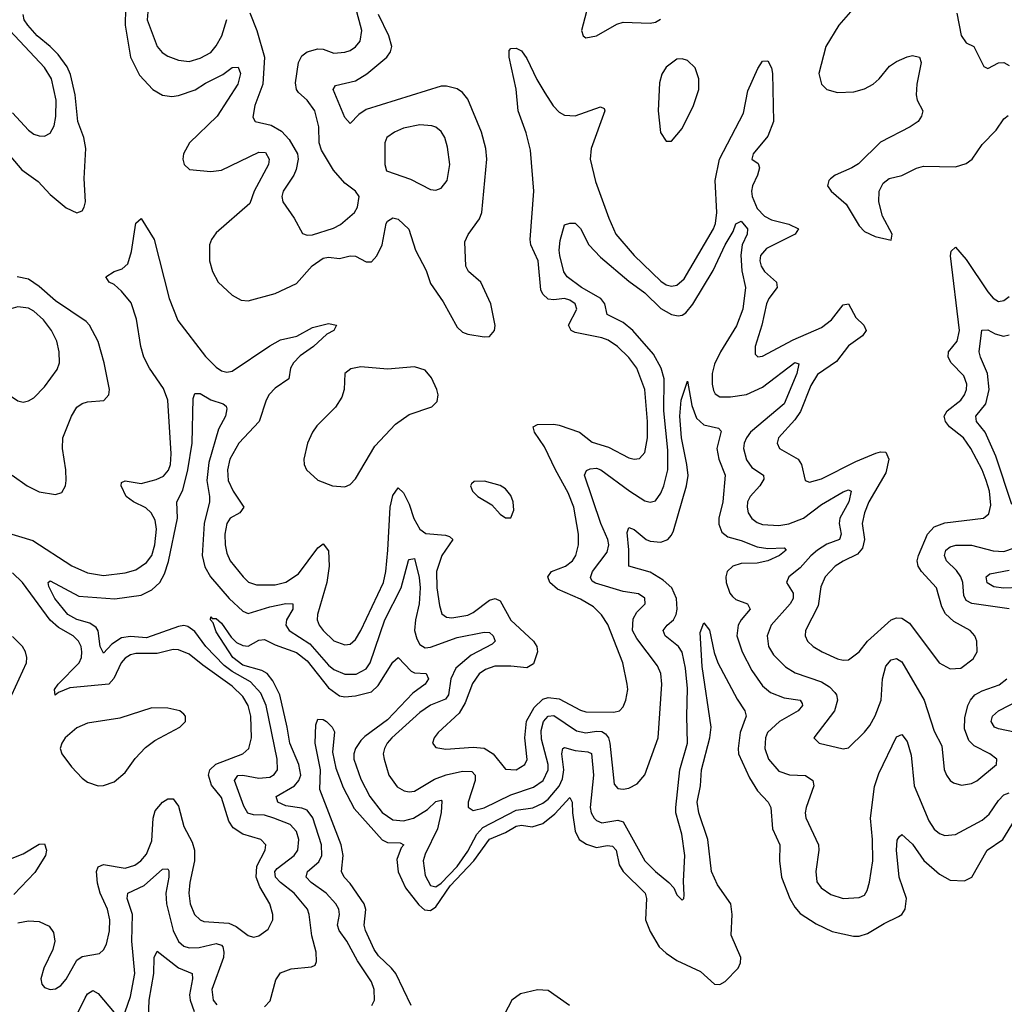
# Model space of a CAD drawing. Header units: inches. Extents: x 1843162 to 1959474, y 907081 to 1016326.
# Tile 396 of 656: x 1903517 to 1907192, y 945315 to 948990. Entities that reach past the tile are written whole.
import ezdxf

# ---------------------------------------------------------------- set-up
doc = ezdxf.new("R2010")
doc.units = ezdxf.units.IN
doc.header["$MEASUREMENT"] = 0
doc.layers.add('B9904', color=7, linetype='Continuous')

msp = doc.modelspace()

# ---------------------------------------------------------------- linework, layer by layer
at = {"layer": 'B9904', "color": 5}
for points, elevation in [([(1905645, 949070), (1905614.3, 948950), (1905620.4, 948930), (1905630, 948922), (1905670, 948930.2), (1905746.1, 948973.9), (1905770, 948981.5), (1905870, 948977.6), (1905890, 948981.5), (1905908.2, 948991.8)], 620), ([(1903997.5, 949050), (1903992.1, 948990), (1904029.4, 948890), (1904048.1, 948868.1), (1904070, 948853.7), (1904110, 948839.3), (1904150, 948834.8), (1904190, 948846.1), (1904230, 948867.8), (1904250, 948892.2), (1904270.9, 948930), (1904290, 948990.7)], 640), ([(1904375.7, 949015.7), (1904402.3, 948950), (1904431.1, 948850), (1904424.5, 948750), (1904394.3, 948670), (1904386.5, 948626.5), (1904395.5, 948610), (1904456, 948596), (1904493.8, 948573.8), (1904522.6, 948542.6), (1904553.5, 948490), (1904556.3, 948470), (1904548.5, 948431.5), (1904540.6, 948410), (1904500.1, 948350), (1904495.5, 948330), (1904498.4, 948310), (1904540.7, 948250), (1904572.2, 948192.2), (1904590, 948186), (1904610, 948186.8), (1904688.2, 948211.8), (1904714.3, 948225.7), (1904766.3, 948270), (1904777.7, 948290), (1904784.2, 948330), (1904769.8, 948349.8), (1904730, 948379.7), (1904688.7, 948428.7), (1904643.7, 948503.7), (1904634.8, 948530), (1904634, 948590), (1904618.4, 948650), (1904590, 948689.8), (1904558.1, 948718.1), (1904549.9, 948730), (1904545.9, 948754.1), (1904557.1, 948830), (1904570, 948855.9), (1904590, 948870.1), (1904630, 948881), (1904650, 948879.8), (1904690, 948865.9), (1904730, 948868.8), (1904750, 948875.5), (1904770.8, 948889.2), (1904787.3, 948910), (1904793.7, 948950), (1904770, 949038.5)], 640), ([(1903463, 948503), (1903524.6, 948430), (1903586.2, 948386.2), (1903630, 948337.8), (1903690, 948288.1), (1903730, 948269.1), (1903750, 948276.4), (1903758, 948290), (1903762.8, 948310), (1903757.1, 948397.1), (1903763.4, 948510), (1903755.8, 948550), (1903733.5, 948610), (1903723.3, 948710), (1903706.2, 948786.2), (1903694.3, 948814.3), (1903660.3, 948860.3), (1903630.8, 948890.8), (1903582.1, 948930), (1903546.7, 948970), (1903534, 948990), (1903529.8, 949010)], 620), ([(1903911.6, 949031.6), (1903910.1, 948970), (1903931, 948850), (1903963.6, 948783.6), (1904013.2, 948730), (1904050, 948708.9), (1904084.1, 948704.1), (1904110, 948707.4), (1904171.4, 948728.6), (1904210, 948753.7), (1904274.5, 948785.5), (1904310, 948811.8), (1904332.8, 948812.8), (1904340.9, 948790), (1904331, 948750), (1904253.8, 948630), (1904150.1, 948530), (1904128.6, 948490), (1904125.6, 948470), (1904130.2, 948450), (1904151, 948431), (1904230, 948423.3), (1904270, 948428.6), (1904410, 948496.3), (1904434, 948494), (1904447.4, 948470), (1904445.9, 948450), (1904391.5, 948350), (1904375.7, 948304.3), (1904250, 948195.2), (1904232.3, 948170), (1904225.6, 948150), (1904224.7, 948090), (1904236.1, 948050), (1904257.8, 948010), (1904310, 947961.5), (1904343.6, 947943.6), (1904370, 947940.5), (1904470, 947968.4), (1904550, 948005.6), (1904608.9, 948071.1), (1904650, 948100.1), (1904670, 948103.8), (1904710, 948099.4), (1904750, 948108.2), (1904770, 948108), (1904810, 948086.7), (1904830, 948086.4), (1904850, 948108.4), (1904869.4, 948150), (1904884.4, 948230), (1904890, 948238.4), (1904910.1, 948250.1), (1904930, 948246), (1904968.8, 948208.8), (1904994.8, 948130), (1905034.6, 948054.6), (1905050, 948005.3), (1905097.2, 947937.2), (1905150, 947842.7), (1905170, 947823.5), (1905190, 947816.8), (1905250, 947806.2), (1905270, 947807.4), (1905289.7, 947830), (1905291.5, 947848.5), (1905274.9, 947930), (1905238, 948010), (1905192.2, 948050), (1905182.6, 948070), (1905178.6, 948161.4), (1905191.2, 948188.8), (1905233.2, 948246.8), (1905241.9, 948270), (1905260.8, 948470), (1905256.6, 948510), (1905240.4, 948570), (1905190, 948694.2), (1905170, 948718.9), (1905150, 948732.2), (1905110, 948742.4), (1905090, 948741.6), (1904810, 948654.9), (1904783, 948637), (1904750, 948603.1), (1904730, 948625.1), (1904686.8, 948730), (1904695.5, 948744.5), (1904770, 948762.5), (1904812.4, 948787.6), (1904887.2, 948850), (1904901.1, 948870), (1904905.4, 948890), (1904894.7, 948930), (1904856.5, 949010)], 620), ([(1906626.6, 949030), (1906575, 948970), (1906525.8, 948890), (1906499.5, 948790), (1906509.3, 948750), (1906530, 948729.2), (1906570, 948718), (1906630, 948721.3), (1906670, 948731.7), (1906703.1, 948750), (1906725.5, 948770), (1906763.6, 948816.4), (1906790, 948834.4), (1906830, 948852.2), (1906850, 948856.2), (1906875.3, 948850), (1906881.6, 948830), (1906866.1, 948750), (1906863, 948710), (1906867.2, 948690), (1906887.8, 948650), (1906883.1, 948630), (1906870, 948610.7), (1906841.1, 948590), (1906730, 948532.7), (1906647.6, 948452.4), (1906623.1, 948436.9), (1906560.3, 948410), (1906543.5, 948396.5), (1906536.5, 948390), (1906531.8, 948370), (1906546.3, 948350), (1906601.5, 948301.5), (1906650, 948221.3), (1906670, 948199.5), (1906710, 948180.9), (1906770, 948167.7), (1906773, 948190), (1906737.3, 948257.3), (1906723.2, 948310), (1906724.8, 948350), (1906740.2, 948379.8), (1906762.9, 948397.1), (1906810, 948408.4), (1906863.9, 948436.1), (1906890, 948443.7), (1907010, 948440.8), (1907050, 948453.1), (1907071.9, 948470), (1907110, 948523.8), (1907162, 948578), (1907190, 948620.2), (1907206.9, 948633.1)], 620), ([(1907015, 949015), (1907031, 948931), (1907050, 948903.7), (1907078.4, 948890), (1907116.1, 948816.1), (1907130, 948808.4), (1907170, 948829.1), (1907190.9, 948830.9), (1907210, 948819.5)], 640), ([(1903490, 948642.4), (1903550, 948577.7), (1903570, 948563.5), (1903590, 948556.5), (1903610, 948555.2), (1903630, 948567.2), (1903645.7, 948594.3), (1903651.5, 948628.5), (1903652.6, 948690), (1903635, 948770), (1903610, 948812.4), (1903442, 948990)], 640), ([(1903458.3, 947078.3), (1903566.1, 947046.1), (1903711.1, 946951.1), (1903770, 946925.2), (1903830, 946915.7), (1903910, 946925.6), (1903950, 946936.4), (1903990, 946963.5), (1904009.6, 946990.4), (1904021.3, 947030), (1904027.9, 947087.9), (1904022.3, 947122.3), (1904007.8, 947150), (1903988.1, 947168.1), (1903942, 947190), (1903913.6, 947210), (1903895, 947250), (1903897.3, 947262.7), (1903910, 947269.3), (1903970, 947259.5), (1904026.4, 947273.6), (1904054, 947286), (1904071.7, 947308.3), (1904079.1, 947330), (1904082, 947370), (1904069.9, 947569.9), (1904053.6, 947613.6), (1904000.7, 947690), (1903980.7, 947730), (1903969.5, 947770.5), (1903952.7, 947872.7), (1903933.3, 947933.3), (1903897.1, 947977.1), (1903870, 948001.3), (1903851.2, 948010), (1903838.7, 948030), (1903869.7, 948050), (1903899.8, 948060.2), (1903920.9, 948079.1), (1903934.5, 948125.5), (1903950, 948230.6), (1903970, 948247.7), (1904018.5, 948170), (1904075.1, 947950), (1904107.1, 947867.1), (1904210, 947733.6), (1904250, 947692.8), (1904270, 947680.1), (1904290, 947674.8), (1904310, 947678.8), (1904450, 947773), (1904490, 947794.7), (1904551.4, 947808.6), (1904610, 947841.7), (1904670, 947855.7), (1904699.5, 947850), (1904688.9, 947830), (1904663.5, 947816.5), (1904613.3, 947770), (1904563.9, 947736.1), (1904539.3, 947710), (1904527.7, 947690), (1904521.4, 947650), (1904470, 947615.4), (1904448.5, 947591.5), (1904436.9, 947570), (1904410.7, 947490), (1904334.6, 947410), (1904301.5, 947350), (1904292, 947310), (1904295.2, 947270), (1904313.3, 947230), (1904353, 947170), (1904338, 947150), (1904302.9, 947130), (1904290.2, 947110), (1904283.1, 947070), (1904283.6, 947030), (1904290, 946999.5), (1904303, 946970), (1904351, 946910), (1904371.1, 946891.1), (1904401.2, 946881.2), (1904470, 946881), (1904510, 946890.1), (1904557.7, 946922.3), (1904630, 947018.5), (1904650, 947033.4), (1904670, 947008.2), (1904671.8, 946950), (1904662.9, 946890), (1904627.9, 946770), (1904627.3, 946750), (1904634.6, 946730), (1904649, 946710), (1904690, 946671.5), (1904730, 946656.3), (1904750, 946659.7), (1904770, 946676.5), (1904790, 946710.2), (1904874.5, 946890), (1904883.5, 946930), (1904891.2, 947010), (1904899.7, 947170), (1904910, 947214), (1904930, 947242.6), (1904950, 947223.6), (1904970, 947182.3), (1904987.8, 947127.8), (1905010, 947088.4), (1905032.7, 947072.7), (1905106.5, 947066.5), (1905121.4, 947061.4), (1905133.4, 947050), (1905092.1, 946990), (1905073, 946930), (1905074.3, 946870), (1905083.3, 946803.3), (1905092, 946772), (1905110, 946759.4), (1905130, 946757.8), (1905190, 946767.7), (1905210, 946777.5), (1905270, 946823.9), (1905292, 946830), (1905310, 946821), (1905350, 946749.4), (1905434.2, 946670), (1905446.7, 946650), (1905450.1, 946630.1), (1905434.5, 946585.5), (1905410, 946570.4), (1905350, 946577.3), (1905290, 946576.6), (1905255.1, 946564.9), (1905231.8, 946548.2), (1905207.5, 946512.5), (1905179.5, 946440.5), (1905157.8, 946402.2), (1905079, 946330), (1905063.6, 946310), (1905057.6, 946290), (1905070, 946273), (1905107.3, 946267.3), (1905210, 946275.1), (1905250, 946271), (1905284.3, 946250), (1905330, 946192.2), (1905370, 946190.1), (1905402.9, 946210), (1905410.8, 946229.2), (1905401.8, 946310), (1905408.4, 946371.6), (1905437.3, 946422.7), (1905470, 946454.1), (1905490, 946460.4), (1905530, 946455.2), (1905610, 946413), (1905630, 946407), (1905734.2, 946405.8), (1905755.1, 946410), (1905770, 946424.9), (1905779.5, 946450), (1905786.4, 946490), (1905784.9, 946510), (1905768.4, 946590), (1905712.3, 946732.3), (1905688.5, 946768.5), (1905658.1, 946798.1), (1905610, 946826.8), (1905524.2, 946864.2), (1905495.2, 946890), (1905487.8, 946910), (1905501.5, 946930), (1905553.8, 946950), (1905580.8, 946970), (1905592.1, 946990), (1905602.8, 947030), (1905603.2, 947070), (1905584.9, 947170), (1905563.8, 947223.8), (1905516.6, 947310), (1905476.3, 947396.3), (1905437.8, 947450), (1905433.3, 947470), (1905450, 947479.2), (1905510, 947480.1), (1905530, 947476.4), (1905606, 947450), (1905653.5, 947413.5), (1905714.4, 947394.4), (1905790, 947355), (1905810, 947350.2), (1905830, 947352.6), (1905850, 947374.9), (1905859.9, 947430), (1905860.6, 947490), (1905849.9, 947609.9), (1905820.7, 947690), (1905790, 947729.9), (1905747.7, 947770), (1905713.4, 947793.4), (1905690, 947802.9), (1905590, 947822.1), (1905575.3, 947830), (1905565.5, 947850), (1905596.1, 947910), (1905589.8, 947930), (1905570, 947943.4), (1905550, 947949.9), (1905510, 947944.3), (1905490, 947947), (1905470, 947966.3), (1905462.5, 947982.5), (1905452.5, 948090), (1905425.3, 948150), (1905422.5, 948170), (1905436.4, 948350), (1905423.2, 948503.2), (1905407.5, 948567.5), (1905377, 948650), (1905370.4, 948730.4), (1905343.4, 948850), (1905344.1, 948875.9), (1905350, 948883), (1905370, 948883.6), (1905390, 948873.6), (1905410, 948845.8), (1905447.2, 948767.2), (1905476.8, 948716.8), (1905508.4, 948668.4), (1905530, 948645.5), (1905550, 948634.1), (1905590, 948631.9), (1905685.1, 948665.1), (1905698.5, 948658.5), (1905701.2, 948650), (1905650.5, 948510), (1905646.7, 948470), (1905666.7, 948386.7), (1905715.4, 948250), (1905742.6, 948190), (1905810.1, 948110), (1905910, 948014.1), (1905930, 948000.8), (1905950, 947995.3), (1905970, 947999.2), (1905996.9, 948023.1), (1906106, 948210), (1906114, 948230), (1906119.6, 948270), (1906113.2, 948390), (1906129.3, 948470), (1906218.3, 948641.7), (1906234.9, 948725.1), (1906271.6, 948808.4), (1906290, 948834.9), (1906310, 948837.1), (1906323.2, 948810), (1906326.8, 948790), (1906330.4, 948610), (1906310, 948554.9), (1906254.2, 948490), (1906249.6, 948469.6), (1906273.7, 948453.7), (1906277.9, 948437.9), (1906271.3, 948410), (1906251.7, 948370), (1906248, 948350), (1906251.3, 948330), (1906270, 948285.5), (1906296.4, 948256.4), (1906323.2, 948243.2), (1906387.4, 948227.4), (1906423.9, 948210), (1906411.1, 948190), (1906304.4, 948135.6), (1906282.6, 948110), (1906280.1, 948090), (1906284.4, 948070), (1906297.4, 948050), (1906341.5, 948010), (1906343.6, 947990), (1906313.4, 947950), (1906305, 947930), (1906287.3, 947850), (1906262, 947770), (1906262, 947742), (1906272.3, 947732.3), (1906290, 947733.8), (1906404.2, 947795.8), (1906510, 947841.5), (1906547.3, 947870), (1906590, 947926.5), (1906610, 947929.1), (1906638.1, 947878.1), (1906668, 947850), (1906676.4, 947830), (1906663, 947810), (1906610, 947772.3), (1906566, 947714), (1906494.6, 947665.4), (1906470, 947625), (1906431.9, 947528.1), (1906410, 947496.4), (1906349.4, 947430), (1906344.1, 947410), (1906352.6, 947390), (1906422.9, 947350), (1906435.5, 947330), (1906448.7, 947270), (1906464.3, 947264.3), (1906510, 947277), (1906638.3, 947341.7), (1906712.4, 947372.4), (1906730, 947377), (1906750, 947375.4), (1906761.6, 947350), (1906750, 947299.3), (1906687, 947190), (1906669.6, 947150), (1906661.9, 947110), (1906670.5, 947050), (1906663, 947017), (1906644.5, 946995.5), (1906590, 946969.3), (1906561, 946950), (1906523, 946910), (1906506.7, 946873.3), (1906497.1, 946802.9), (1906450.2, 946710), (1906448.4, 946690), (1906456.9, 946670), (1906479, 946650), (1906511.6, 946630), (1906570, 946603.9), (1906590, 946599), (1906610, 946601.1), (1906649.9, 946630.1), (1906681.6, 946670), (1906769.5, 946750.5), (1906790, 946757.7), (1906810, 946756.6), (1906838.2, 946738.2), (1906949.5, 946589.5), (1906990, 946567.2), (1907030, 946570.2), (1907076.1, 946603.9), (1907090.8, 946630), (1907089.8, 946670), (1907081.5, 946690), (1907064.4, 946710), (1907003.3, 946743.3), (1906972.4, 946772.4), (1906958.6, 946798.6), (1906938.5, 946870), (1906883.2, 946930), (1906870.5, 946950), (1906866.9, 946970), (1906871.3, 946990), (1906904.9, 947070), (1906930, 947097.4), (1906970, 947111.7), (1907114.5, 947130), (1907134.6, 947145.4), (1907141.3, 947178.7), (1907136.7, 947230), (1907124.6, 947270), (1907109, 947310), (1907067.6, 947390), (1907039.6, 947430), (1906987, 947470), (1906972.2, 947490), (1906967.8, 947510), (1906978.8, 947530), (1907029.4, 947570), (1907044.1, 947590), (1907050.9, 947610), (1907051.8, 947630), (1907040.9, 947660.9), (1906994.3, 947710), (1906982.6, 947730), (1906984, 947750), (1907016, 947790), (1907024.3, 947830), (1906991.6, 948108.4), (1906993.7, 948126.3), (1907010, 948141.3), (1907050, 948095), (1907130, 947974.2), (1907150, 947950.2), (1907170, 947938.7), (1907190, 947941.6), (1907210, 947956.8)], 580), ([(1904430, 945305.5), (1904451.7, 945328.3), (1904473.3, 945406.7), (1904490, 945432), (1904530, 945447.9), (1904605.6, 945454.4), (1904619.1, 945460.9), (1904624.8, 945475.2), (1904623.8, 945510), (1904606.9, 945570), (1904597.3, 945650), (1904590.5, 945670), (1904541.6, 945730), (1904489.9, 945770), (1904471.3, 945790), (1904469.1, 945810), (1904478.1, 945821.9), (1904540.8, 945870), (1904554.8, 945890), (1904558.5, 945930), (1904550, 945959.8), (1904525.8, 945985.8), (1904464.8, 946010), (1904430, 946020.3), (1904390, 946021.6), (1904368.7, 946028.7), (1904354, 946054), (1904318, 946150), (1904331, 946169), (1904350, 946170.4), (1904410, 946158.4), (1904450, 946162.7), (1904467.1, 946172.9), (1904478.8, 946190), (1904477.4, 946230), (1904436.4, 946430), (1904416.3, 946476.3), (1904378.2, 946518.2), (1904310, 946557.1), (1904279.8, 946580.2), (1904212.1, 946650), (1904170, 946706.6), (1904145, 946725), (1904130, 946728.6), (1904110, 946725.6), (1903990, 946682.8), (1903930, 946688.3), (1903896.7, 946683.3), (1903860.6, 946659.4), (1903830, 946626), (1903817.2, 946650), (1903809.6, 946709.6), (1903801.9, 946721.9), (1903778, 946738), (1903730, 946751.8), (1903695.9, 946770), (1903647.8, 946830), (1903625.7, 946874.3), (1903622.6, 946890), (1903630, 946896.1), (1903738.1, 946838.1), (1903871.9, 946828.1), (1903970, 946841.6), (1904010, 946862.1), (1904039.6, 946890), (1904057.9, 946922.1), (1904072.8, 946967.2), (1904105.8, 947130), (1904103.2, 947190), (1904126.1, 947233.9), (1904145, 947310), (1904160.5, 947410), (1904164, 947576), (1904170, 947594.9), (1904190, 947594.3), (1904230.8, 947570.8), (1904276.4, 947556.4), (1904287.5, 947547.5), (1904290, 947538), (1904285, 947510), (1904258.4, 947461.6), (1904222.9, 947337.1), (1904214.8, 947270), (1904225.4, 947210), (1904224.7, 947190), (1904205.7, 947110), (1904198.4, 946990), (1904207.7, 946947.7), (1904229.6, 946910), (1904298.3, 946830), (1904350, 946781.9), (1904370, 946774), (1904450, 946798.7), (1904510.6, 946810.6), (1904536.4, 946810), (1904536.3, 946790), (1904513.3, 946750), (1904510.1, 946730), (1904522.4, 946710), (1904599.9, 946659.9), (1904670, 946581.4), (1904690, 946564.7), (1904730, 946547.2), (1904772.7, 946547.3), (1904810, 946566.6), (1904825.6, 946590), (1904880.1, 946750), (1904940.1, 946870), (1904968.3, 946971.7), (1904970, 946975.8), (1904990, 946979.5), (1905008.3, 946908.3), (1905011.6, 946870), (1905007.7, 946810), (1904993.6, 946750), (1904990.9, 946710), (1904998.6, 946678.6), (1905010, 946657.4), (1905030, 946645.9), (1905050, 946648), (1905150, 946684.2), (1905250, 946704.6), (1905270, 946703.2), (1905284.3, 946690), (1905291.3, 946670), (1905280.7, 946659.3), (1905201.7, 946618.3), (1905145, 946570), (1905126.5, 946530), (1905116.9, 946470), (1905105.8, 946454.2), (1905050, 946431.5), (1905010, 946404.5), (1904905.4, 946310), (1904888.9, 946290), (1904878.3, 946270), (1904874, 946250), (1904877, 946230), (1904894.3, 946170), (1904926.4, 946126.4), (1904951.4, 946111.4), (1904970, 946107.5), (1904990, 946110.8), (1905065.2, 946154.8), (1905108.2, 946171.8), (1905170, 946185.6), (1905204, 946184), (1905217, 946170), (1905216.6, 946150), (1905191, 946070), (1905190.2, 946050.2), (1905210, 946037.8), (1905250, 946048.7), (1905350, 946096.5), (1905434.4, 946125.6), (1905470.2, 946149.8), (1905489.2, 946190), (1905489.6, 946210), (1905464.7, 946304.7), (1905462.7, 946337.3), (1905471.7, 946370), (1905490, 946390.1), (1905510, 946393.5), (1905595.1, 946335.1), (1905630, 946328.7), (1905670, 946334.5), (1905690, 946332.9), (1905703.9, 946323.9), (1905714.6, 946310), (1905720.2, 946290), (1905736.1, 946136.1), (1905750, 946120.8), (1905770, 946117.6), (1905790, 946121.3), (1905822.2, 946137.8), (1905850, 946171.8), (1905900.6, 946310), (1905913.3, 946510), (1905910.6, 946550), (1905898, 946578), (1905820.5, 946680.5), (1905804.7, 946710), (1905806.4, 946753.6), (1905820.9, 946779.1), (1905852, 946810), (1905850.5, 946830.5), (1905827.2, 946847.2), (1905770, 946855.4), (1905666.4, 946886.4), (1905654.2, 946894.2), (1905647.6, 946907.6), (1905654.4, 946930), (1905710, 947002.6), (1905715.5, 947030), (1905712.5, 947050), (1905686.1, 947110), (1905624.7, 947290), (1905633, 947307), (1905646.2, 947313.8), (1905670, 947315.7), (1905686, 947310), (1905794.2, 947230), (1905850, 947194.8), (1905870, 947189.3), (1905890, 947194.4), (1905910, 947222.3), (1905921.5, 947250), (1905936.3, 947310), (1905936.7, 947383.3), (1905921.8, 947530), (1905922.7, 947650), (1905911.1, 947690), (1905882.3, 947742.3), (1905805.6, 947830), (1905770, 947859.4), (1905709.6, 947889.6), (1905700.4, 947930), (1905686.5, 947950), (1905614, 947990), (1905560.3, 948030), (1905548.5, 948048.5), (1905532.9, 948110), (1905529.9, 948130.1), (1905534, 948166), (1905550, 948224.7), (1905570, 948231.3), (1905590, 948231.3), (1905610, 948210.8), (1905640.8, 948150), (1905684.4, 948104.4), (1905790, 948013.9), (1905850, 947970.5), (1905910, 947911.8), (1905950, 947889.6), (1905975, 947885), (1905990, 947887), (1906003.7, 947896.3), (1906030, 947928.4), (1906105.5, 948054.5), (1906149.9, 948150), (1906179.9, 948200.1), (1906190, 948228.7), (1906210, 948238.3), (1906233.3, 948210), (1906232.8, 948190), (1906213.6, 948150), (1906208.8, 948111.2), (1906212.3, 948052.3), (1906225.9, 947990), (1906215.7, 947910), (1906192.8, 947847.2), (1906132.4, 947750), (1906110, 947704.8), (1906101.1, 947670), (1906101.3, 947630), (1906106.4, 947606.4), (1906113.3, 947593.3), (1906130, 947582.4), (1906170, 947582.2), (1906230, 947590.9), (1906290, 947618.1), (1906410, 947710.9), (1906425.2, 947705.2), (1906417.2, 947670), (1906370, 947555.8), (1906244.9, 947450), (1906229.2, 947430), (1906220.6, 947410), (1906218.3, 947390), (1906230, 947347.9), (1906250, 947319), (1906292.7, 947290), (1906294.6, 947274.6), (1906279, 947250), (1906243.2, 947210), (1906234.1, 947190), (1906232.1, 947170), (1906236.3, 947150), (1906250, 947127.8), (1906270, 947113), (1906290, 947105.9), (1906350, 947101.6), (1906388.2, 947108.2), (1906442.2, 947130), (1906510, 947180.3), (1906590, 947227.9), (1906610, 947235.3), (1906620.3, 947230), (1906611.6, 947190), (1906578.3, 947130), (1906575.1, 947110), (1906583.4, 947070), (1906576.3, 947050), (1906530, 947033), (1906495.3, 947010), (1906470, 946989.3), (1906430, 946944.4), (1906388.1, 946910), (1906378.6, 946890), (1906403.5, 946850), (1906404.3, 946830), (1906393.3, 946810), (1906321.9, 946730), (1906306.6, 946690), (1906311.3, 946650), (1906330, 946619), (1906375.2, 946575.2), (1906411.6, 946551.6), (1906510, 946518.5), (1906539.4, 946499.4), (1906559.2, 946479.2), (1906565.5, 946470), (1906568.9, 946450), (1906558.6, 946410), (1906481.3, 946310), (1906500.7, 946290), (1906590, 946268.8), (1906610, 946272.2), (1906670, 946330.3), (1906690, 946355.2), (1906710, 946391.5), (1906732.1, 946450), (1906737.9, 946530), (1906750, 946577.3), (1906770, 946601.2), (1906790, 946605.4), (1906810, 946593.2), (1906893.2, 946450), (1906930, 946334.4), (1906959.1, 946279.1), (1906968.1, 946191.9), (1906975.8, 946170), (1906990, 946150.3), (1907002, 946142), (1907032.7, 946132.7), (1907070, 946139.1), (1907090, 946149.2), (1907162.4, 946210), (1907163.6, 946230), (1907137.6, 946250), (1907080, 946280), (1907060.2, 946300.2), (1907043.6, 946343.6), (1907044.4, 946384.4), (1907055.5, 946430), (1907065.3, 946450), (1907082.4, 946470), (1907110, 946485.6), (1907172.6, 946507.4), (1907201, 946530)], 560), ([(1903489.1, 947290), (1903544.9, 947250), (1903590, 947227.9), (1903650, 947218), (1903674.1, 947225.9), (1903687.4, 947250), (1903689.8, 947270.2), (1903689.1, 947310), (1903676.9, 947390), (1903677.9, 947430), (1903710.4, 947510), (1903730, 947543.8), (1903750, 947557.9), (1903770, 947563.9), (1903831.4, 947568.6), (1903849.8, 947590.2), (1903851.6, 947610), (1903831.9, 947710), (1903809.5, 947789.5), (1903777.9, 947850), (1903764.3, 947864.3), (1903650, 947941.3), (1903590, 947994.6), (1903550, 948022.3), (1903507.7, 948030)], 620), ([(1907220.2, 947180.2), (1907160.4, 947360.4), (1907120.3, 947450), (1907088.5, 947490), (1907086.3, 947510), (1907123.1, 947556.9), (1907136.1, 947610), (1907129.6, 947669.6), (1907102.8, 947730), (1907098.3, 947750), (1907108.5, 947831.5), (1907130, 947832.7), (1907157.8, 947817.8), (1907189, 947809), (1907210, 947813.4)], 560), ([(1904831.4, 945310), (1904841, 945330), (1904840.5, 945370), (1904830, 945399.2), (1904777.1, 945477.1), (1904737.8, 945550), (1904709.4, 945590), (1904703.4, 945610), (1904710.5, 945650), (1904707.5, 945670), (1904696.9, 945690), (1904661.1, 945730), (1904604.9, 945770), (1904585.7, 945790), (1904591.2, 945810), (1904633.6, 945846.4), (1904645.1, 945870), (1904643.6, 945910), (1904610.9, 946010.9), (1904590, 946039), (1904570, 946047.3), (1904510, 946055.7), (1904480.6, 946070), (1904473.6, 946090), (1904542.4, 946130), (1904559.1, 946150), (1904565.7, 946170), (1904559.2, 946210), (1904525.1, 946290), (1904515.6, 946350), (1904487.2, 946470), (1904462.2, 946522.2), (1904440.5, 946550), (1904420.4, 946560.4), (1904350, 946581.1), (1904312, 946610), (1904250, 946705), (1904238.7, 946738.7), (1904228.5, 946750), (1904230, 946761), (1904235.2, 946755.2), (1904250, 946755.5), (1904270, 946737.6), (1904305.8, 946685.8), (1904325.7, 946665.7), (1904350, 946653.7), (1904370, 946651.2), (1904410, 946673.9), (1904430, 946677), (1904470, 946657.1), (1904550, 946628), (1904590, 946596.4), (1904670, 946495.7), (1904710, 946466.5), (1904730, 946462.9), (1904770, 946466.3), (1904830, 946480.8), (1904855.4, 946504.6), (1904910, 946592.6), (1904930, 946609.2), (1904978.5, 946558.5), (1904990, 946552.8), (1905034.4, 946550), (1905042.7, 946530), (1905030.2, 946510), (1904983.7, 946476.3), (1904890, 946377.2), (1904805.1, 946314.9), (1904790, 946299.4), (1904770.1, 946270), (1904763.7, 946250), (1904763.6, 946230), (1904790, 946155.2), (1904824, 946090), (1904870, 946031.4), (1904910, 946004), (1904950, 946000.1), (1904986.6, 946010), (1905038.4, 946041.6), (1905070, 946071.3), (1905090, 946076.9), (1905093, 946073), (1905090.5, 946030.5), (1905075.8, 945970), (1905030, 945874.8), (1905023.3, 945850), (1905030, 945795.8), (1905050, 945758.7), (1905070, 945753.4), (1905090, 945767.2), (1905150, 945829.8), (1905190, 945887), (1905223.5, 945950), (1905245.4, 945974.6), (1905370, 946039.2), (1905432.2, 946047.8), (1905470, 946066.1), (1905490, 946081.1), (1905530, 946128.8), (1905543.3, 946156.7), (1905548.5, 946190), (1905540.1, 946250), (1905544.6, 946270), (1905550, 946273.9), (1905590, 946262.4), (1905637.7, 946257.7), (1905650.7, 946250.7), (1905659.1, 946170), (1905646.3, 946050), (1905650.1, 946030.1), (1905660.8, 946010), (1905670, 946000.5), (1905690, 945992.3), (1905750, 946002), (1905770, 945996.1), (1905850.1, 945850.1), (1905890, 945810.1), (1905940.2, 945770), (1905958, 945750), (1905970, 945724), (1905990, 945704), (1905996, 945710), (1905997.6, 945722.4), (1905994.7, 945774.7), (1905999, 945870), (1905988.4, 945950), (1905966.4, 946030), (1905965.7, 946050), (1905980.6, 946190), (1906009.4, 946290), (1906006.6, 946390), (1906010, 946494), (1906001.9, 946570), (1905989.9, 946629.9), (1905975.9, 946650), (1905926.4, 946690), (1905919.2, 946710), (1905933.8, 946730), (1905957.1, 946750), (1905967.5, 946770), (1905971.1, 946790), (1905968.6, 946830), (1905950.8, 946870), (1905918.4, 946898.4), (1905870, 946927.4), (1905791, 946950), (1905790.9, 947010.9), (1905784.2, 947075.8), (1905790, 947095.2), (1905810, 947087.2), (1905854.9, 947050), (1905870, 947043.9), (1905910, 947040.1), (1905935.5, 947050), (1905950, 947066), (1905957.5, 947082.5), (1906005.9, 947250), (1906011.6, 947288.4), (1906007.4, 947330), (1905986.6, 947430), (1905980.3, 947510), (1905986.5, 947570), (1906010, 947641), (1906025.6, 947550), (1906043.3, 947503.3), (1906070, 947478.4), (1906125.2, 947465.2), (1906134.6, 947454.6), (1906118.6, 947390), (1906127, 947350), (1906150.1, 947290), (1906141.5, 947190), (1906126.7, 947130), (1906126.7, 947106.7), (1906137.3, 947077.3), (1906159.6, 947059.6), (1906210, 947046.8), (1906270, 947022.8), (1906310, 947016.3), (1906370, 947019), (1906377.6, 947010), (1906352.4, 946990), (1906308.8, 946970), (1906270, 946962), (1906210, 946959.9), (1906179, 946950), (1906157.3, 946930), (1906152.5, 946910), (1906153.9, 946890), (1906167.6, 946850), (1906177.5, 946837.5), (1906190, 946826.5), (1906233.1, 946810), (1906242.9, 946790), (1906209.4, 946750.6), (1906198.3, 946730), (1906193.9, 946690), (1906213.4, 946630), (1906250, 946560.6), (1906290, 946503.8), (1906319, 946479), (1906370, 946458.9), (1906430.1, 946450.1), (1906437.3, 946437.3), (1906439.3, 946430), (1906422, 946410), (1906352.6, 946370), (1906308.7, 946330), (1906300.1, 946310), (1906298.6, 946270), (1906312.1, 946230), (1906350, 946185), (1906390, 946171.2), (1906450, 946168.4), (1906477.6, 946150), (1906481.5, 946130), (1906452.8, 946050), (1906448.8, 946030), (1906450.9, 946010.9), (1906498.4, 945910), (1906500.2, 945890), (1906488.4, 945810), (1906492.5, 945772.5), (1906508, 945750), (1906545, 945725), (1906590, 945710.2), (1906650, 945714), (1906670, 945722), (1906679.7, 945740.3), (1906689.4, 945770.6), (1906701.3, 945850), (1906699.9, 945930), (1906692.3, 946010), (1906708, 946128), (1906723.3, 946176.7), (1906790, 946313.4), (1906810, 946322), (1906830, 946295.3), (1906844.9, 946244.9), (1906855.3, 946130), (1906910, 946000.2), (1906930, 945968.4), (1906950, 945951.9), (1906970, 945944.8), (1907010, 945948.6), (1907110, 946002.6), (1907135.2, 946024.8), (1907170, 946075.7), (1907190, 946096.3), (1907210, 946104.7)], 540), ([(1907210, 946791), (1907071.1, 946811.1), (1907050, 946822.3), (1907041.1, 946841.1), (1907037.1, 946890), (1907030.4, 946910), (1907013.8, 946933.8), (1906976.2, 946970), (1906968.5, 946990), (1906973.5, 947010), (1906990, 947023), (1907011.3, 947028.7), (1907070, 947028.4), (1907150, 947007.5), (1907190, 947004.9), (1907230, 947018.6)], 560), ([(1903510, 945618.8), (1903550, 945626.6), (1903590, 945623.8), (1903626.5, 945606.5), (1903642.6, 945582.6), (1903647.9, 945550), (1903640.6, 945519.4), (1903606.7, 945450), (1903595.2, 945410), (1903598.9, 945390), (1903610, 945378), (1903630, 945370.2), (1903650, 945372.4), (1903670, 945384.9), (1903690, 945409.2), (1903730, 945479.8), (1903750, 945493.1), (1903815.1, 945504.9), (1903830, 945518), (1903840.2, 945539.8), (1903851.4, 945588.6), (1903853, 945630), (1903844.3, 945670), (1903817, 945730), (1903807, 945767), (1903803.9, 945810), (1903810, 945827.6), (1903830, 945836.4), (1903910, 945823.1), (1903946.1, 945833.9), (1903969, 945851), (1903990, 945875.8), (1904010, 945924.6), (1904015, 946010), (1904022.5, 946037.5), (1904050, 946069.5), (1904070, 946081.6), (1904090, 946081.6), (1904110, 946054), (1904130, 945978.3), (1904160.1, 945920.1), (1904169.7, 945890), (1904168.9, 945850), (1904152.1, 945770), (1904148.6, 945730), (1904152.9, 945690), (1904169.7, 945649.7), (1904190, 945630.2), (1904204.3, 945624.3), (1904297.7, 945617.7), (1904325.2, 945605.2), (1904370, 945571.3), (1904390, 945565.2), (1904410, 945570.2), (1904444.7, 945595.3), (1904461.6, 945630), (1904461.8, 945650), (1904449.9, 945690), (1904412.8, 945752.8), (1904399.7, 945790), (1904401.7, 945830), (1904433.2, 945890), (1904435, 945910), (1904417.4, 945930), (1904350, 945949.4), (1904313.7, 945973.7), (1904297.9, 945997.9), (1904270, 946087.1), (1904233.1, 946133.1), (1904221.5, 946170), (1904227, 946190), (1904248.3, 946211.7), (1904349.8, 946250), (1904371.9, 946270), (1904381.7, 946310), (1904379.1, 946390), (1904369.9, 946430), (1904350, 946463.7), (1904310, 946502.7), (1904200.4, 946580.4), (1904150, 946621.8), (1904110, 946638.6), (1904090, 946638.7), (1904030, 946624.3), (1903950, 946624.2), (1903930, 946619.9), (1903910, 946607.5), (1903896, 946590), (1903868.8, 946531.2), (1903850, 946509.9), (1903704.1, 946495.9), (1903661.2, 946478.8), (1903649.4, 946469.4), (1903647.2, 946490), (1903660.9, 946510), (1903738.9, 946590), (1903747.2, 946610), (1903749.1, 946630), (1903746.8, 946650), (1903736.6, 946670), (1903715.9, 946690), (1903661.8, 946721.8), (1903630, 946748.3), (1903526.8, 946890), (1903490, 946925.3)], 580), ([(1907250, 946870.3), (1907188.7, 946868.7), (1907153, 946873), (1907128.4, 946888.4), (1907124.9, 946910), (1907137.7, 946922.3), (1907210, 946935.5)], 540), ([(1904978.5, 945310), (1904920.2, 945430), (1904905.2, 945450), (1904855.7, 945495.7), (1904839.4, 945519.4), (1904807, 945590), (1904803.1, 945610), (1904808.8, 945668.8), (1904802.3, 945690), (1904750, 945765.8), (1904728.2, 945790), (1904718.1, 945810), (1904724.1, 945870), (1904716.6, 945910), (1904636.7, 946116.7), (1904639.7, 946190), (1904619.4, 946290), (1904622, 946358), (1904630, 946379.1), (1904650, 946378), (1904661.6, 946370), (1904683.1, 946350), (1904691.4, 946331.4), (1904684.4, 946255.6), (1904696.5, 946196.5), (1904724.1, 946124.1), (1904765.6, 946045.6), (1904870, 945929.1), (1904890, 945919), (1904937.1, 945917.1), (1904950.1, 945910.1), (1904940.8, 945899.2), (1904924.5, 945855.5), (1904929.4, 945809.4), (1904957.5, 945750), (1905006.8, 945686.8), (1905028.1, 945668.1), (1905050, 945665.3), (1905070, 945678.5), (1905123.5, 945756.5), (1905211.4, 945850), (1905270, 945931.9), (1905330, 945956.5), (1905370, 945979.4), (1905390, 945983.2), (1905430, 945977.1), (1905470, 945989.4), (1905514, 946026), (1905570, 946086.9), (1905579.5, 946070), (1905579.9, 946030), (1905590, 945961.3), (1905605.5, 945930), (1905633, 945913), (1905670, 945900.8), (1905710, 945907.7), (1905730, 945904.7), (1905742.7, 945890), (1905754.9, 945834.9), (1905769.5, 945810), (1905851.4, 945730), (1905857, 945710), (1905852.7, 945630), (1905870, 945587.2), (1905903.9, 945530), (1905930, 945505.3), (1905970, 945478.4), (1906057.5, 945437.5), (1906110, 945390.6), (1906130, 945388.7), (1906150, 945400.4), (1906198.4, 945450), (1906207.6, 945470), (1906208, 945490), (1906172.8, 945572.8), (1906175.8, 945650), (1906171, 945690), (1906121, 945761), (1906099, 945810), (1906085.3, 945930), (1906052.4, 946030), (1906046.2, 946070), (1906058.2, 946130), (1906061.2, 946190), (1906093.1, 946310), (1906097.8, 946350), (1906063.8, 946576.2), (1906057.3, 946702.7), (1906070, 946738.8), (1906091.4, 946711.4), (1906108.7, 946628.7), (1906122.3, 946590), (1906194.3, 946454.3), (1906223.8, 946410), (1906228.4, 946390), (1906206.1, 946330), (1906198.4, 946270), (1906200.4, 946250), (1906240.4, 946160.4), (1906271.4, 946111.4), (1906310.2, 946070), (1906320.2, 946050), (1906327.3, 945970), (1906354.3, 945910), (1906353.3, 945850), (1906360.8, 945790), (1906391, 945710), (1906410, 945677.1), (1906430, 945654.3), (1906490, 945614.8), (1906550, 945587), (1906629.6, 945569.6), (1906650, 945569.6), (1906681, 945579), (1906743.4, 945616.6), (1906797.7, 945642.3), (1906809.3, 945650.7), (1906822.3, 945670), (1906826.4, 945710), (1906799.7, 945790), (1906789.9, 945890.1), (1906792.5, 945927.5), (1906799.4, 945940.6), (1906810, 945948.8), (1906850, 945912.8), (1906891.1, 945851.1), (1906950, 945800.5), (1906990, 945778.2), (1907043.9, 945776.1), (1907071, 945789), (1907127.7, 945890), (1907186.7, 945930), (1907230, 946001.5)], 520), ([(1903487, 946470), (1903541.6, 946590), (1903543.7, 946610), (1903538.8, 946630), (1903527.4, 946650), (1903490, 946687.3)], 620), ([(1907296.5, 946316.5), (1907170, 946343.2), (1907155.8, 946350), (1907143.6, 946370), (1907147.7, 946390), (1907169.8, 946410), (1907289.2, 946470.8)], 540), ([(1903470, 945852.8), (1903530, 945876.5), (1903590, 945912.5), (1903610, 945913.8), (1903617.3, 945890), (1903613.1, 945870), (1903572.9, 945807.1), (1903495.5, 945724.5)], 580), ([(1903910, 945286.7), (1903930, 945344.4), (1903946.4, 945430), (1903935.3, 945550), (1903938.2, 945650), (1903918.1, 945710), (1903920.3, 945730), (1903981.4, 945758.6), (1904050, 945819.4), (1904070, 945820.3), (1904073.4, 945813.4), (1904073.9, 945790), (1904062.7, 945730), (1904064.6, 945690), (1904089.7, 945590), (1904109.8, 945549.8), (1904130, 945532.4), (1904150, 945525.8), (1904186.9, 945526.9), (1904250, 945541.4), (1904270, 945535.6), (1904274.6, 945530), (1904279.4, 945510), (1904277.7, 945490), (1904234.6, 945370), (1904238.4, 945330), (1904253, 945313)], 560), ([(1903996.8, 945230), (1904000.6, 945330), (1904018.1, 945430), (1904018.3, 945490), (1904030, 945513.6), (1904110, 945451), (1904160.7, 945430), (1904162.2, 945410), (1904151.2, 945350), (1904153.7, 945330), (1904167.6, 945287.6)], 540), ([(1903701.2, 945218.8), (1903760.8, 945339.2), (1903770, 945353.7), (1903790, 945366.8), (1903810, 945355), (1903870, 945284.2)], 560), ([(1905568.5, 945310), (1905490, 945365.8), (1905450, 945369), (1905385.9, 945354.1), (1905354.3, 945330), (1905259.4, 945150)], 520)]:
    msp.add_lwpolyline(points, dxfattribs=dict(at, elevation=elevation))
for points, elevation in [([(1905990, 948844.2), (1905970, 948843.1), (1905930, 948812.6), (1905913.2, 948786.8), (1905905, 948755), (1905900.2, 948650), (1905909.3, 948569.3), (1905930, 948536.3), (1905950, 948536.3), (1905990, 948583.8), (1906032.3, 948670), (1906051.4, 948730), (1906051.4, 948770), (1906037.7, 948810), (1906010, 948837.8)], 620), ([(1905010, 948598.2), (1904950, 948584.8), (1904915.8, 948570), (1904887.7, 948550), (1904879.7, 948530), (1904880.3, 948450), (1904885.9, 948425.9), (1904975.6, 948395.6), (1905050, 948356), (1905070, 948353.7), (1905090, 948361.3), (1905112, 948390), (1905121.8, 948450), (1905114.1, 948514.1), (1905103.1, 948550), (1905090, 948573), (1905070, 948589.7), (1905054.6, 948594.6)], 640), ([(1903510, 947918.9), (1903430, 947896.4), (1903330, 947881), (1903307, 947873), (1903284.2, 947855.8), (1903270.3, 947830), (1903274.7, 947790), (1903311.7, 947711.7), (1903364.4, 947650), (1903391.4, 947631.4), (1903448.6, 947608.6), (1903510, 947567.4), (1903530, 947562), (1903550, 947567), (1903570, 947578.4), (1903610, 947620.4), (1903656.1, 947683.9), (1903664.8, 947710), (1903664.2, 947750), (1903655, 947790), (1903635.4, 947830), (1903605.4, 947870), (1903570, 947902), (1903550, 947913.1)], 640), ([(1904790, 947695), (1904752.8, 947687.2), (1904730.2, 947670), (1904728, 947610), (1904718.9, 947581.1), (1904695.5, 947544.5), (1904626, 947474), (1904610, 947451.1), (1904591, 947410), (1904577.1, 947350), (1904578.8, 947330), (1904587.1, 947310), (1904630, 947271.3), (1904684, 947250), (1904730, 947247.1), (1904750, 947255.5), (1904770, 947275.8), (1904842.1, 947397.9), (1904919.4, 947480.6), (1904970, 947516.2), (1905055.3, 947544.7), (1905074.9, 947565.1), (1905079.3, 947590), (1905073.3, 947610), (1905053.4, 947653.4), (1905030, 947682), (1904990, 947694.2), (1904890, 947685.2)], 620), ([(1905252.3, 947267.7), (1905213.2, 947266.8), (1905202.8, 947257.2), (1905199.1, 947250), (1905206.4, 947230), (1905226.4, 947210), (1905278.9, 947178.9), (1905310, 947144.4), (1905330, 947130.5), (1905350, 947130.8), (1905361, 947159), (1905358.5, 947190), (1905350, 947214.5), (1905330, 947238.9), (1905310, 947252.1)], 620), ([(1904010, 946421.6), (1903890, 946383.6), (1903770, 946364.1), (1903730, 946346.5), (1903686.2, 946310), (1903673.6, 946290), (1903667.6, 946270), (1903674.3, 946250), (1903710, 946200.8), (1903750, 946158.6), (1903770, 946143.8), (1903810, 946130.2), (1903830, 946131.1), (1903870, 946145.8), (1903910, 946179.7), (1903947.4, 946232.6), (1903986.2, 946273.8), (1904021, 946299), (1904115.1, 946350), (1904130, 946363.7), (1904135.1, 946370), (1904136.3, 946390), (1904130, 946397.6), (1904114.5, 946410), (1904070, 946420.3)], 620)]:
    msp.add_lwpolyline(points, close=True, dxfattribs=dict(at, elevation=elevation))

doc.saveas('drawing.dxf')
